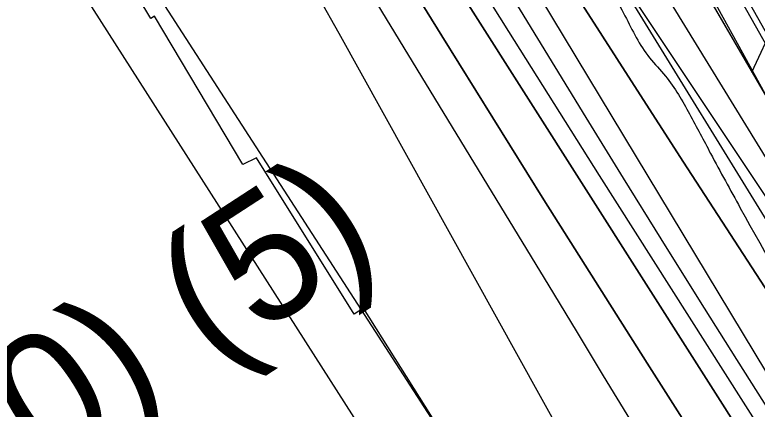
# Model space of a CAD drawing. Extents: x 3694830 to 3732949, y 415201 to 440970.
# Drawn here: x 3713542 to 3714128, y 436490 to 436801 of the extents above; entities that cross this region are included whole.
import ezdxf

# ---------------------------------------------------------------- set-up
doc = ezdxf.new("R2010")
doc.units = 0
for name, color, linetype in [('V-CHAN-NAID', 7, 'Continuous'), ('V-FLOD-BASE', 7, 'Continuous'), ('V-LEVE-TOET', 7, 'Continuous'), ('V-RIVR-EDGE', 7, 'Continuous'), ('V-RIVR-RANG', 7, 'Continuous'), ('V-RRAP-FSHR', 7, 'Continuous'), ('V-RRAP-RVMT', 7, 'Continuous'), ('V-SURV-LINE', 7, 'Continuous'), ('V-TOPO-DPTH', 7, 'Continuous'), ('V-TOPO-MAJR', 7, 'Continuous'), ('V-TOPO-MINR', 7, 'Continuous'), ('V-TOPO-WATR', 7, 'Continuous')]:
    doc.layers.add(name, color=color, linetype=linetype)

msp = doc.modelspace()

# ---------------------------------------------------------------- linework, layer by layer
at = {"layer": 'V-FLOD-BASE'}
msp.add_lwpolyline([(3714306.6580000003, 436480.851), (3714288.838, 436512.605), (3714271.217, 436544.468), (3714253.793, 436576.439), (3714114.4450000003, 436823.637), (3714001.364, 437025.148), (3713914.9760000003, 437177.443), (3713904.029, 437196.025), (3713893.293, 437214.729), (3713882.765, 437233.55), (3713872.447, 437252.488), (3713862.34, 437271.541), (3713852.448, 437290.704), (3713849.773, 437296.389), (3713847.285, 437302.16000000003), (3713844.985, 437308.009), (3713842.88, 437313.93), (3713840.967, 437319.916), (3713839.251, 437325.96), (3713837.731, 437332.059), (3713836.412, 437338.20300000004), (3713835.296, 437344.38800000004), (3713834.381, 437350.606), (3713833.668, 437356.848)], dxfattribs=at)
at = {"layer": 'V-LEVE-TOET'}
msp.add_lwpolyline([(3713821.165, 437294.407), (3713823.735, 437288.123), (3713826.498, 437281.922), (3713829.443, 437275.805), (3713832.574, 437269.781), (3713835.8880000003, 437263.857), (3713839.378, 437258.032), (3713856.593, 437226.775), (3713873.987, 437195.615), (3713891.555, 437164.553), (3713909.2970000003, 437133.591), (3713927.2120000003, 437102.73), (3713945.305, 437071.969), (3713963.569, 437041.313), (3713989.906, 436995.74700000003), (3714016.057, 436950.072), (3714042.021, 436904.293), (3714067.799, 436858.408), (3714093.3910000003, 436812.416), (3714118.793, 436766.322), (3714144.008, 436720.125)], dxfattribs=at)
at = {"layer": 'V-RIVR-EDGE'}
msp.add_spline([(3712764.5746613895, 438963.5637189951), (3712781.043986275, 438936.13986885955), (3712845.442934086, 438831.07975002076), (3712877.404031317, 438773.57653147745), (3712900.8065843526, 438729.207085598), (3712930.9691192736, 438675.777745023), (3712959.37893203, 438644.96068643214), (3712991.861504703, 438615.4900339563), (3713022.105657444, 438595.0680956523), (3713032.0307326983, 438586.0003745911), (3713038.3262598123, 438571.967879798), (3713040.089044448, 438553.4250035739), (3713039.1567807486, 438542.12333479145), (3713040.0264335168, 438528.1042566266), (3713049.4043181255, 438480.6043770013), (3713055.2253279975, 438457.52987635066), (3713056.124050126, 438455.2668592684), (3713064.7049553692, 438451.17621051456), (3713071.476117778, 438446.6378777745), (3713075.5041556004, 438429.89803607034), (3713079.110224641, 438425.3675296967), (3713090.8551052, 438420.81689838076), (3713097.175229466, 438416.73183988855), (3713099.8646875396, 438407.2298514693), (3713107.045520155, 438385.50846524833), (3713112.433380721, 438370.1217379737), (3713121.4362547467, 438353.8217538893), (3713138.574586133, 438336.1451762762), (3713179.144539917, 438285.855213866), (3713213.830872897, 438233.3190051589), (3713236.3224052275, 438186.238858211), (3713252.501639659, 438146.4088631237), (3713274.102276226, 438104.7568266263), (3713297.9547493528, 438059.48195030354), (3713306.4696895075, 438028.7140860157), (3713313.182713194, 438000.6636311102), (3713317.6629072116, 437983.92267135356), (3713324.4117085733, 437970.34121470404), (3713338.3972451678, 437957.6461816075), (3713350.1465979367, 437954.9041750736), (3713362.3525791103, 437953.96967526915), (3713384.5093507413, 437954.3670468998), (3713392.64816226, 437954.3469219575), (3713397.6106998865, 437949.81306142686), (3713396.2329883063, 437941.22544786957), (3713391.6812389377, 437929.02841111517), (3713379.4439522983, 437917.30253744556), (3713365.4081033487, 437909.6505417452), (3713359.9598679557, 437900.6208344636), (3713359.4831146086, 437890.6745162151), (3713361.7181803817, 437880.2693334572), (3713365.7685792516, 437872.5726156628), (3713377.9309563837, 437854.00402423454), (3713377.8951787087, 437839.53502597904), (3713380.5466230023, 437814.6597269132), (3713385.018990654, 437794.75367378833), (3713393.56300017, 437775.7418705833), (3713410.235758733, 437752.6405366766), (3713439.5811893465, 437734.4816154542), (3713452.6668857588, 437723.5974432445), (3713462.125270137, 437708.65280969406), (3713469.74037011, 437679.695806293), (3713477.3934838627, 437666.1121135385), (3713494.5396416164, 437651.60062929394), (3713504.025977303, 437647.9599006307), (3713509.881646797, 437638.9022420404), (3713521.585159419, 437617.6218314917), (3713537.3234181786, 437582.31451641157), (3713549.021340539, 437558.7733248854), (3713562.9688633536, 437530.70498114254), (3713592.233794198, 437479.9908138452), (3713609.781795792, 437445.1311827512), (3713634.501685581, 437384.93291587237), (3713650.699926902, 437352.7895761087), (3713662.8578318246, 437332.41235989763), (3713677.2798718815, 437313.38602201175), (3713684.946402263, 437305.2282036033), (3713699.819480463, 437285.74859147), (3713712.8805797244, 437264.9169829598), (3713746.2406315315, 437224.5923456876), (3713766.5026883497, 437190.17816247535), (3713791.7194564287, 437148.0650253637), (3713815.137662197, 437110.0257662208), (3713839.47136088, 437076.50583292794), (3713865.17159062, 437047.05195123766), (3713904.3694230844, 436990.43515624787), (3713931.8458540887, 436947.86427267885), (3713955.249525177, 436903.9469829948), (3713978.2312274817, 436872.239028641), (3714023.2701947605, 436800.6865445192), (3714042.631293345, 436767.6310659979), (3714055.255889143, 436753.13076227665), (3714074.172657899, 436723.24149517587), (3714090.82529152, 436692.00134975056), (3714114.2311987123, 436648.9883724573), (3714175.9060288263, 436539.4133999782), (3714202.4658488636, 436491.8710343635), (3714226.7704781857, 436446.5950399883), (3714269.518477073, 436362.8399288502), (3714291.114641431, 436319.37926757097), (3714308.681649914, 436292.20629180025), (3714337.061275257, 436249.1810159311), (3714410.035538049, 436137.7694673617), (3714442.9322531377, 436092.92438618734), (3714478.0908672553, 436048.5258709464), (3714520.9227200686, 435998.6824744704), (3714541.6727107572, 435978.7361714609), (3714574.592904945, 435943.38637039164), (3714610.645768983, 435894.91621328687), (3714639.9475955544, 435859.1232004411), (3714680.0687472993, 435810.19082466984), (3714715.694052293, 435771.6692219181), (3714751.307058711, 435728.17390101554), (3714781.0554512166, 435690.1189891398), (3714796.804890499, 435659.3332360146), (3714804.8699105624, 435629.47080217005), (3714812.508489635, 435610.0090788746), (3714829.175657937, 435584.64696399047), (3714846.306162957, 435563.80529300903), (3714881.4670131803, 435520.31109015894), (3714921.5814566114, 435468.6657772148), (3714947.719307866, 435433.3327469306), (3714972.478329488, 435388.9599468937), (3714983.711797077, 435360.44615526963), (3715007.1188223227, 435317.88533417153), (3715035.507392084, 435278.47730786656), (3715072.4623324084, 435229.1006022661), (3715106.7076897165, 435181.0870735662), (3715135.9960996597, 435139.8681863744), (3715164.367898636, 435093.67781713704), (3715196.8158116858, 435050.19032260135), (3715238.7276993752, 434994.0189754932), (3715267.1229774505, 434957.3238863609), (3715313.945972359, 434875.8194937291), (3715349.0732810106, 434818.76060501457), (3715367.9442096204, 434770.3329338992), (3715397.2247931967, 434725.9489533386), (3715428.77510217, 434685.1766320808), (3715443.206086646, 434669.76754375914), (3715456.742821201, 434658.4300973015), (3715463.0540010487, 434650.7277892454), (3715463.932598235, 434640.3259606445), (3715467.9516916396, 434619.9688693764), (3715475.588034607, 434599.6028336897), (3715512.5452110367, 434551.1304404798), (3715543.6265930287, 434503.57689434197)], degree=3, dxfattribs=at)
at = {"layer": 'V-RRAP-FSHR'}
msp.add_line((3714123.25, 436756.26300000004), (3714143.785, 436800.563), dxfattribs=at)
for points in [[(3712836.12535258, 438964.417126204), (3713022.36306096, 438642.4431559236), (3713321.178549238, 438102.77877142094), (3713596.3232534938, 437577.46677093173), (3713955.669429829, 436980.23310637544), (3714386.52562223, 436277.64008172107), (3714825.7151266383, 435698.8588971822), (3715402.538423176, 434782.2642083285), (3716064.7059757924, 433686.1008793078)], [(3713100.3740000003, 438966.50200000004), (3713238.805, 438709.893), (3713359.2, 438476.12700000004), (3713506.535, 438160.492), (3713542.467, 438047.39), (3713566.59, 438006.46400000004), (3713641.56, 437841.316), (3713763.0670000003, 437572.056), (3713789.807, 437513.898), (3713802.99, 437374.753), (3713811.839, 437313.669), (3713972.602, 437015.821), (3714145.015, 436718.76300000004), (3714344.776, 436359.02)], [(3713974.1950000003, 437013.076), (3714145.015, 436718.76300000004), (3714217.98, 436587.363)]]:
    msp.add_lwpolyline(points, dxfattribs=at)
at = {"layer": 'V-RRAP-RVMT'}
for p, q in [((3713921.8630000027, 436985.4300000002), (3714155.6970000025, 436605.12700000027)), ((3713649.3940000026, 436798.722), (3713574.635000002, 436922.53000000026)), ((3713652.2910000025, 436800.53700000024), (3713649.3940000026, 436798.722)), ((3713721.9890000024, 436683.44000000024), (3713652.2910000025, 436800.53700000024)), ((3713732.584000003, 436688.73400000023), (3713721.9890000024, 436683.44000000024)), ((3713809.5810000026, 436565.3430000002), (3713732.584000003, 436688.73400000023)), ((3713817.1840000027, 436569.99800000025), (3713809.5810000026, 436565.3430000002)), ((3713895.134000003, 436445.73400000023), (3713817.184000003, 436569.99800000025))]:
    msp.add_line(p, q, dxfattribs=at)
at = {"layer": 'V-SURV-LINE'}
msp.add_lwpolyline([(3714383.507389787, 436336.9863309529), (3713851.823925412, 437279.36316443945)], dxfattribs=at)
at = {"layer": 'V-TOPO-DPTH'}
for points in [[(3713429.880790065, 437737.42249259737), (3713439.751540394, 437720.1924559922), (3713449.691474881, 437703.00270461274), (3713459.7351856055, 437685.8733810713), (3713469.848080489, 437668.78434275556), (3713695.058003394, 437290.8309432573), (3713719.1406401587, 437250.5536783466), (3713743.304451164, 437210.32533954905), (3713767.5900235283, 437170.1703899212), (3713791.9567701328, 437130.06436640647), (3713831.5531429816, 437065.11331918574), (3713836.187439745, 437057.5224884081), (3713840.828209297, 437049.93562263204), (3713845.4786880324, 437042.3547043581), (3713850.1356395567, 437034.77775108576), (3713916.0000152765, 436927.7687039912), (3713953.8145714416, 436866.8296738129), (3713991.923174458, 436806.0765846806), (3714030.472847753, 436745.6024071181), (3714069.316567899, 436685.3141706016), (3714177.188763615, 436519.2192414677)], [(3713469.848080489, 437668.78434275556), (3713695.058003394, 437290.8309432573), (3713719.1406401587, 437250.5536783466), (3713743.304451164, 437210.32533954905), (3713767.5900235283, 437170.1703899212), (3713791.9567701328, 437130.06436640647), (3713831.5531429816, 437065.11331918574), (3713836.187439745, 437057.5224884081), (3713840.828209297, 437049.93562263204), (3713845.4786880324, 437042.3547043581), (3713850.1356395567, 437034.77775108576), (3713916.0000152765, 436927.7687039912), (3713953.8145714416, 436866.8296738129), (3713991.923174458, 436806.0765846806), (3714030.472847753, 436745.6024071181), (3714069.316567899, 436685.3141706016), (3714177.188763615, 436519.2192414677), (3714194.9197041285, 436492.17370914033), (3714212.8047643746, 436465.2314440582)], [(3713392.13196536, 437647.5676874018), (3713701.6948252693, 437127.81008804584), (3713713.8189783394, 437107.5396274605), (3713725.99338629, 437087.29952287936), (3713738.2431765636, 437067.1049523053), (3713750.543221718, 437046.9407377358), (3713762.939631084, 437026.70350869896), (3713769.089323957, 437016.6869473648), (3713775.2525634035, 437006.6787472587), (3713781.436122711, 436996.6830889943), (3713787.6332285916, 436986.6957919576), (3713793.8550323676, 436976.7239055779), (3713800.096219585, 436966.76420519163), (3713806.366481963, 436956.8227837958), (3713812.656127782, 436946.8935483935), (3714125.529585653, 436454.56419911)], [(3714125.529585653, 436454.56419911), (3713812.656127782, 436946.8935483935), (3713806.366481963, 436956.8227837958), (3713800.096219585, 436966.76420519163), (3713793.8550323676, 436976.7239055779), (3713787.6332285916, 436986.6957919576), (3713781.436122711, 436996.6830889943), (3713775.2525634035, 437006.6787472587), (3713769.089323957, 437016.6869473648), (3713762.939631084, 437026.70350869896), (3713750.543221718, 437046.9407377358), (3713738.2431765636, 437067.1049523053), (3713725.99338629, 437087.29952287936), (3713713.8189783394, 437107.5396274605), (3713701.6948252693, 437127.81008804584), (3713392.13196536, 437647.5676874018)], [(3713383.8484160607, 437615.46615363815), (3713557.8945924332, 437315.6891551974), (3713589.669702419, 437261.2843267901), (3713621.6317878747, 437206.99022016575), (3713653.874336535, 437152.8621962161), (3713686.3038606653, 437098.84489404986), (3713738.59608542, 437012.2510156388), (3713745.0363206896, 437001.62383176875), (3713751.4986664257, 436991.0101577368), (3713757.994177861, 436980.4167484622), (3713764.5117997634, 436969.836849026), (3713878.783437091, 436784.99040817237), (3713919.003238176, 436720.2065522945), (3713959.386934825, 436655.5254586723), (3714000.0164748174, 436590.99850843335), (3714040.8099103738, 436526.5743204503), (3714110.169198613, 436417.4964391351)], [(3713383.8484160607, 437615.46615363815), (3713557.8945924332, 437315.6891551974), (3713589.669702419, 437261.2843267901), (3713621.6317878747, 437206.99022016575), (3713653.874336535, 437152.8621962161), (3713686.3038606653, 437098.84489404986), (3713738.59608542, 437012.2510156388), (3713745.0363206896, 437001.62383176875), (3713751.4986664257, 436991.0101577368), (3713757.994177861, 436980.4167484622), (3713764.5117997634, 436969.836849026), (3713878.783437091, 436784.99040817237), (3713919.003238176, 436720.2065522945), (3713959.386934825, 436655.5254586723), (3714000.0164748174, 436590.99850843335), (3714040.8099103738, 436526.5743204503), (3714110.169198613, 436417.4964391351)], [(3714163.2437543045, 436447.65315649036), (3714111.5148574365, 436529.46501939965), (3714081.5758338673, 436577.0596173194), (3714051.784791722, 436624.7461856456), (3714022.2157217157, 436672.5707095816), (3713992.794633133, 436720.48720392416), (3713826.6450484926, 436992.50154933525), (3713816.154963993, 437009.6224305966), (3713805.6334606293, 437026.72392196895), (3713795.064828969, 437043.7963285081), (3713784.464778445, 437060.8493451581), (3713447.023164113, 437602.0483736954)], [(3714163.2437543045, 436447.65315649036), (3714111.5148574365, 436529.46501939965), (3714081.5758338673, 436577.0596173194), (3714051.784791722, 436624.7461856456), (3714022.2157217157, 436672.5707095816), (3713992.794633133, 436720.48720392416), (3713826.6450484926, 436992.50154933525), (3713816.154963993, 437009.6224305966), (3713805.6334606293, 437026.72392196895), (3713795.064828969, 437043.7963285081), (3713784.464778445, 437060.8493451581), (3713447.023164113, 437602.0483736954)], [(3714027.850326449, 436481.2305382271), (3714006.4606715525, 436516.67097702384), (3713985.0201116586, 436552.0806427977), (3713963.5456151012, 436587.46979322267), (3713755.4119114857, 436929.9111831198), (3713741.6218696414, 436952.6557613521), (3713727.864974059, 436975.4203209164), (3713714.15779787, 436998.21485247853), (3713700.4837679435, 437021.02936537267), (3713526.840875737, 437311.46316148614)], [(3714027.850326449, 436481.2305382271), (3714006.4606715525, 436516.67097702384), (3713985.0201116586, 436552.0806427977), (3713963.5456151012, 436587.46979322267), (3713755.4119114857, 436929.9111831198), (3713741.6218696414, 436952.6557613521), (3713727.864974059, 436975.4203209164), (3713714.15779787, 436998.21485247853), (3713700.4837679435, 437021.02936537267), (3713526.840875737, 437311.46316148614)]]:
    msp.add_lwpolyline(points, dxfattribs=at)
at = {"layer": 'V-TOPO-MAJR'}
msp.add_lwpolyline([(3714009.9588173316, 436403.95494783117), (3713797.860430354, 436786.8784678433), (3713781.9269218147, 436815.4634014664), (3713765.8913534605, 436843.9906042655), (3713749.7026953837, 436872.4312108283), (3713733.4119774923, 436900.8140865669), (3713707.8472518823, 436945.07886291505), (3713704.25636882, 436951.28257124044), (3713700.657515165, 436957.48164197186), (3713697.0467056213, 436963.67375631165), (3713693.427925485, 436969.8612330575), (3713312.7, 437619.4)], dxfattribs=at)
at = {"layer": 'V-TOPO-MINR'}
for points in [[(3714252.645918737, 436481.1161798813), (3714246.288818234, 436490.37593930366), (3714239.991066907, 436499.67616508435), (3714233.7328816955, 436509.0033684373), (3714030.6757697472, 436813.7415034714), (3714002.854382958, 436855.6269949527), (3713975.1147951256, 436897.56641825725), (3713947.4979057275, 436939.5867392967), (3713919.962815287, 436981.6609921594), (3713913.5309647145, 436991.5204242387), (3713889.366318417, 437028.76509225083), (3713865.3258895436, 437066.0893310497), (3713841.4717868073, 437103.53292602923), (3713817.7419014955, 437141.0560917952), (3713805.9356660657, 437159.82823960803), (3713776.5356480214, 437206.88318226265), (3713747.322036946, 437254.05281090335), (3713718.388036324, 437301.3944685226), (3713689.6404426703, 437348.8508121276), (3713477.838008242, 437700.8386168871)], [(3714125.529585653, 436454.56419911), (3713812.656127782, 436946.8935483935), (3713806.366481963, 436956.8227837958), (3713800.096219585, 436966.76420519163), (3713793.8550323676, 436976.7239055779), (3713787.6332285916, 436986.6957919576), (3713781.436122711, 436996.6830889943), (3713775.2525634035, 437006.6787472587), (3713769.089323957, 437016.6869473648), (3713762.939631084, 437026.70350869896), (3713750.543221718, 437046.9407377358), (3713738.2431765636, 437067.1049523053), (3713725.99338629, 437087.29952287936), (3713713.8189783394, 437107.5396274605), (3713701.6948252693, 437127.81008804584), (3713392.13196536, 437647.5676874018)], [(3714110.169198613, 436417.4964391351), (3714040.8099103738, 436526.5743204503), (3714000.0164748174, 436590.99850843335), (3713959.386934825, 436655.5254586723), (3713919.003238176, 436720.2065522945), (3713878.783437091, 436784.99040817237), (3713764.5117997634, 436969.836849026), (3713757.994177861, 436980.4167484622), (3713751.4986664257, 436991.0101577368), (3713745.0363206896, 437001.62383176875), (3713738.59608542, 437012.2510156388), (3713686.3038606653, 437098.84489404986), (3713653.874336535, 437152.8621962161), (3713621.6317878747, 437206.99022016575), (3713589.669702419, 437261.2843267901), (3713557.8945924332, 437315.6891551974), (3713383.8484160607, 437615.46615363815)], [(3714163.2437543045, 436447.65315649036), (3714111.5148574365, 436529.46501939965), (3714081.5758338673, 436577.0596173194), (3714051.784791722, 436624.7461856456), (3714022.2157217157, 436672.5707095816), (3713992.794633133, 436720.48720392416), (3713826.6450484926, 436992.50154933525), (3713816.154963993, 437009.6224305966), (3713805.6334606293, 437026.72392196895), (3713795.064828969, 437043.7963285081), (3713784.464778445, 437060.8493451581), (3713447.023164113, 437602.0483736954)], [(3714153.4268562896, 436488.4276171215), (3713853.564809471, 436986.22740243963), (3713837.986802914, 437012.00861394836), (3713822.361912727, 437037.7612920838), (3713806.666697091, 437063.4711701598), (3713790.924597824, 437089.152514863), (3713678.7304556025, 437271.6236769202), (3713636.2731174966, 437340.9074085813), (3713593.9540044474, 437410.27518408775), (3713551.8422289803, 437479.7690253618), (3713509.8686785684, 437549.34691048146)], [(3714145.2101314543, 436450.9578269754), (3714003.223262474, 436674.70242765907), (3713967.3641318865, 436731.45408298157), (3713931.6530343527, 436788.2983344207), (3713896.1639863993, 436845.2814800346), (3713860.822971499, 436902.35722176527), (3713801.787916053, 436998.11569058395), (3713796.071841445, 437007.37941159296), (3713790.3509453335, 437016.64015147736), (3713784.6228169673, 437025.8964196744), (3713778.889867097, 437035.1497067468), (3713599.3074520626, 437324.752601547), (3713564.2291399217, 437381.6059231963), (3713529.3214527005, 437438.56329051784)], [(3714027.850326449, 436481.2305382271), (3714006.4606715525, 436516.67097702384), (3713985.0201116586, 436552.0806427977), (3713963.5456151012, 436587.46979322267), (3713755.4119114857, 436929.9111831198), (3713741.6218696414, 436952.6557613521), (3713727.864974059, 436975.4203209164), (3713714.15779787, 436998.21485247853), (3713700.4837679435, 437021.02936537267), (3713526.840875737, 437311.46316148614)], [(3713958.98344185, 436346.37303454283), (3713605.23, 436894.54000000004), (3713467.814184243, 437193.44789135)], [(3713948.339430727, 436266.84946371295), (3713946.9478958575, 436269.05412402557), (3713945.543617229, 436271.2508175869), (3713930.885491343, 436293.9633278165), (3713922.1534675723, 436307.51727923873), (3713913.4359467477, 436321.08053573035), (3713904.740180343, 436334.65774982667), (3713896.0589168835, 436348.2442689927), (3713590.727272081, 436826.9455652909), (3713577.8186566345, 436847.51740307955), (3713565.114777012, 436868.21284505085), (3713552.718001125, 436889.0936932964), (3713540.525961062, 436910.09814572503)]]:
    msp.add_lwpolyline(points, dxfattribs=at)
at = {"layer": 'V-TOPO-WATR'}
msp.add_lwpolyline([(3714212.8047643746, 436465.2314440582), (3714194.9197041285, 436492.17370914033), (3714177.188763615, 436519.2192414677), (3714069.316567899, 436685.3141706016), (3714030.472847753, 436745.6024071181), (3713991.923174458, 436806.0765846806), (3713953.8145714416, 436866.8296738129), (3713916.0000152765, 436927.7687039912), (3713850.1356395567, 437034.77775108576), (3713845.4786880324, 437042.3547043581), (3713840.828209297, 437049.93562263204), (3713836.187439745, 437057.5224884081), (3713831.5531429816, 437065.11331918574), (3713791.9567701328, 437130.06436640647), (3713767.5900235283, 437170.1703899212), (3713743.304451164, 437210.32533954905), (3713719.1406401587, 437250.5536783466), (3713695.058003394, 437290.8309432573), (3713469.848080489, 437668.78434275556)], dxfattribs=at)

# ---------------------------------------------------------------- texts
at = {"layer": 'V-CHAN-NAID'}
msp.add_text('ALLIANCE NO. 1 (63.0) (5)', height=100.000002, rotation=33.02474728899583, dxfattribs=at).set_placement((3712475.3049033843, 435730.35814070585))
at = {"layer": 'V-RIVR-RANG'}
msp.add_text('-77', height=67.00000000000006, rotation=303.54988888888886, dxfattribs=at).set_placement((3713450.096063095, 436886.92618436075))

doc.saveas('drawing.dxf')
